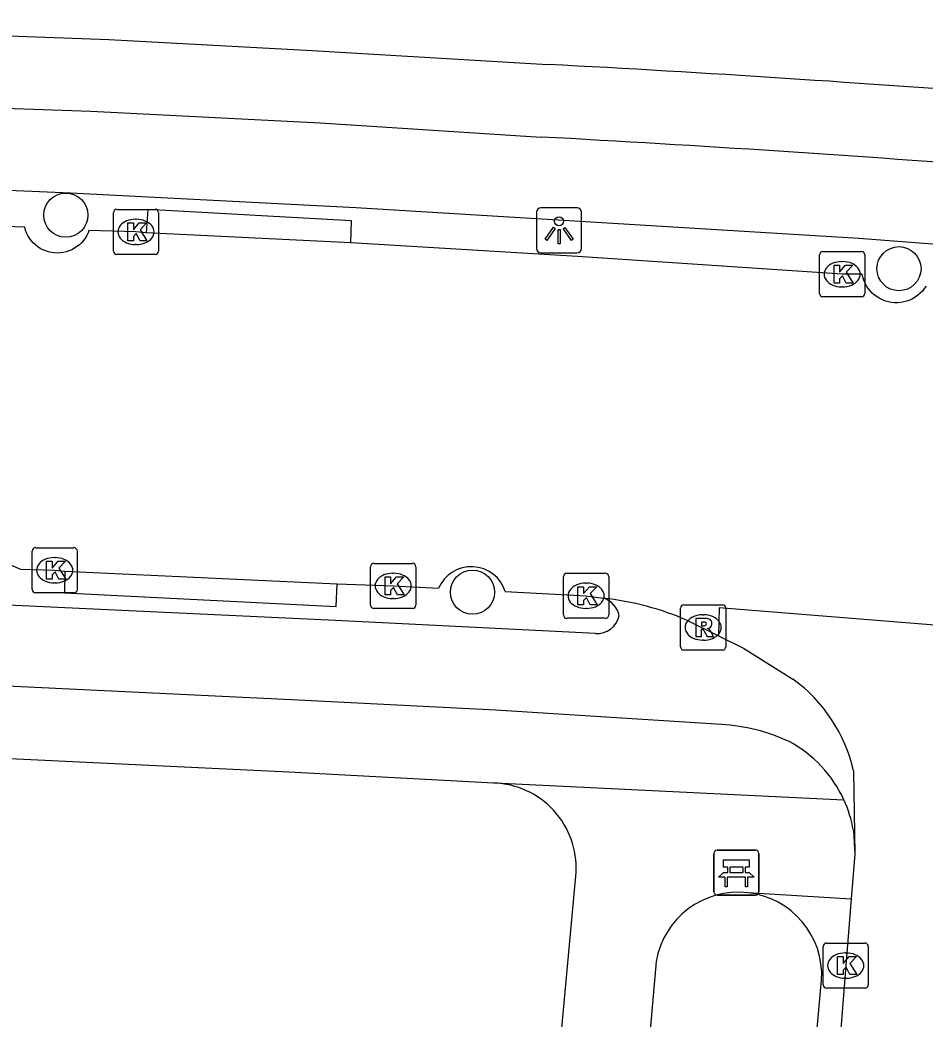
# Model space of a CAD drawing. Extents: x 157321 to 158827, y 386650 to 388532.
# Drawn here: x 158222.9 to 158242.95, y 387808.8 to 387830.95 of the extents above; entities that cross this region are included whole.
import ezdxf

# ---------------------------------------------------------------- set-up
doc = ezdxf.new("R2010")
doc.units = 0
for name, color, linetype in [('IMGEO_Bank', 7, 'Continuous'), ('IMGEO_Berm_open', 7, 'Continuous'), ('IMGEO_Boom', 7, 'Continuous'), ('IMGEO_Fietspad_open', 7, 'Continuous'), ('IMGEO_Kolk', 7, 'Continuous'), ('IMGEO_Lichtpunt', 7, 'Continuous'), ('IMGEO_Rijbaan_lokaal_gesloten', 7, 'Continuous'), ('IMGEO_Rijbaan_lokaal_open', 7, 'Continuous'), ('IMGEO_Rioolput', 7, 'Continuous'), ('IMGEO_Voetpad_open', 7, 'Continuous')]:
    doc.layers.add(name, color=color, linetype=linetype)

msp = doc.modelspace()

# ---------------------------------------------------------------- linework, layer by layer
at = {"layer": 'IMGEO_Bank'}
for p, q in [((158238.273, 387811.623), (158238.273, 387812.464)), ((158238.273, 387812.464), (158238.273, 387811.623)), ((158238.348, 387812.548), (158239.189, 387812.548)), ((158239.189, 387812.548), (158238.348, 387812.548)), ((158239.273, 387812.473), (158239.273, 387811.632)), ((158239.273, 387811.632), (158239.273, 387812.473)), ((158238.582, 387812.054), (158238.582, 387812.16)), ((158238.626, 387812.16), (158238.626, 387812.054)), ((158238.914, 387812.166), (158238.632, 387812.166)), ((158238.632, 387812.048), (158238.914, 387812.048)), ((158238.92, 387812.054), (158238.92, 387812.16)), ((158238.964, 387812.16), (158238.964, 387812.054)), ((158238.97, 387811.946), (158238.577, 387811.946)), ((158239.198, 387811.548), (158238.357, 387811.548)), ((158238.357, 387811.548), (158239.198, 387811.548))]:
    msp.add_line(p, q, dxfattribs=at)
for points in [[(158238.576, 387812.166), (158238.49, 387812.166), (158238.49, 387812.327), (158239.053, 387812.327), (158239.053, 387812.166), (158238.97, 387812.166)], [(158238.52, 387811.946), (158238.378, 387811.946), (158238.49, 387812.048), (158238.576, 387812.048)], [(158238.97, 387812.048), (158239.053, 387812.048), (158239.165, 387811.946), (158239.026, 387811.946)], [(158238.57, 387811.939), (158238.57, 387811.732), (158238.527, 387811.732), (158238.527, 387811.939)], [(158239.02, 387811.939), (158239.02, 387811.732), (158238.976, 387811.732), (158238.976, 387811.939)]]:
    msp.add_lwpolyline(points, dxfattribs=at)
for centre, radius, start, end in [((158238.351, 387812.47), 0.0779, 92.4484, 184.2845), ((158238.351, 387812.47), 0.0779, 92.4484, 184.2845), ((158239.195, 387812.47), 0.0779, 2.4484, 94.2845), ((158239.195, 387812.47), 0.0779, 2.4484, 94.2845), ((158238.575, 387812.159), 0.00671, 2.8957, 87.1043), ((158238.575, 387812.055), 0.00671, 272.8957, 357.1043), ((158238.632, 387812.159), 0.00671, 92.8957, 177.1043), ((158238.632, 387812.055), 0.00671, 182.8957, 267.1043), ((158238.914, 387812.159), 0.00671, 2.8957, 87.1043), ((158238.914, 387812.055), 0.00671, 272.8957, 357.1043), ((158238.971, 387812.159), 0.00671, 92.8957, 177.1043), ((158238.971, 387812.055), 0.00671, 182.8957, 267.1043), ((158238.52, 387811.939), 0.00671, 2.8957, 87.1043), ((158238.577, 387811.939), 0.00671, 92.8957, 177.1043), ((158238.969, 387811.939), 0.00671, 2.8957, 87.1043), ((158239.026, 387811.939), 0.00671, 92.8957, 177.1043), ((158238.351, 387811.626), 0.0779, 182.4484, 274.2845), ((158238.351, 387811.626), 0.0779, 182.4484, 274.2845), ((158239.195, 387811.626), 0.0779, 272.4484, 4.2845), ((158239.195, 387811.626), 0.0779, 272.4484, 4.2845)]:
    msp.add_arc(centre, radius, start, end, dxfattribs=at)
at = {"layer": 'IMGEO_Berm_open'}
for points in [[(158230.226, 387826.004), (158230.246, 387826.493), (158225.731, 387826.747), (158225.694, 387826.226)], [(158223.887, 387818.727), (158223.884, 387818.249), (158229.902, 387817.945), (158229.922, 387818.445)]]:
    msp.add_lwpolyline(points, dxfattribs=at)
at = {"layer": 'IMGEO_Boom'}
for centre in [(158223.91, 387826.623), (158242.376, 387825.434), (158232.924, 387818.262)]:
    msp.add_circle(centre, 0.489, dxfattribs=at)
at = {"layer": 'IMGEO_Fietspad_open'}
for points in [[(158135.404, 387830.518), (158138.441, 387830.532), (158141.481, 387830.547), (158150.413, 387830.515), (158154.752, 387830.479), (158171.419, 387830.284), (158179.424, 387830.148), (158191.448, 387829.85), (158202.442, 387829.586), (158210.451, 387829.38), (158213.954, 387829.282), (158217.46, 387829.168), (158224.468, 387828.924), (158229.547, 387828.67), (158234.448, 387828.353)], [(158105.856, 387827.907), (158121.522, 387828.49), (158126.85, 387828.634), (158129.543, 387828.663), (158133.9, 387828.724), (158138.496, 387828.735), (158141.282, 387828.741), (158144.604, 387828.734), (158150.948, 387828.696), (158162.551, 387828.591), (158167.786, 387828.523), (158172.194, 387828.462), (158176.105, 387828.385), (158179.718, 387828.333), (158184.235, 387828.222), (158192.966, 387828.002), (158213.302, 387827.499), (158220.226, 387827.278), (158224.014, 387827.114), (158230.34, 387826.792), (158241.487, 387826.109), (158243.977, 387825.922)], [(158235.651, 387817.345), (158229.885, 387817.639), (158222.79, 387817.966), (158217.361, 387818.195), (158215.042, 387818.276), (158210.429, 387818.411), (158205.715, 387818.531), (158199.583, 387818.672), (158192.499, 387818.85), (158184.378, 387819.064), (158178.182, 387819.211), (158166.231, 387819.447), (158156.888, 387819.519), (158149.616, 387819.591), (158146.189, 387819.599), (158138.778, 387819.598)], [(158238.444, 387815.332), (158233.441, 387815.648), (158228.913, 387815.876), (158222.449, 387816.189), (158215.444, 387816.455), (158210.433, 387816.602), (158206.452, 387816.707), (158199.436, 387816.866), (158189.28, 387817.135), (158178.41, 387817.407), (158166.401, 387817.64), (158161.4, 387817.68), (158153.404, 387817.729), (158146.373, 387817.798), (158139.761, 387817.811), (158138.833, 387817.806)], [(158241.366, 387812.984), (158241.399, 387812.454)]]:
    msp.add_lwpolyline(points, dxfattribs=at)
for centre, radius, start, end in [((158209.222, 387362.997), 466.039, 84.30379, 86.89713), ((158235.673, 387817.643), 0.51, 10.4619, 73.4485), ((158235.681, 387817.851), 0.506, 266.6385, 346.9258), ((158238.172, 387811.081), 4.259, 65.4291, 86.3366), ((158238.606, 387812.488), 2.806, 24.6632, 61.5474), ((158238.558, 387812.481), 2.853, 10.1637, 24.3993)]:
    msp.add_arc(centre, radius, start, end, dxfattribs=at)
at = {"layer": 'IMGEO_Kolk'}
for p, q in [((158224.965, 387825.824), (158224.965, 387826.676)), ((158225.04, 387826.75), (158225.892, 387826.75)), ((158225.966, 387826.676), (158225.966, 387825.824)), ((158225.453, 387826.53), (158225.478, 387826.53)), ((158225.476, 387825.97), (158225.451, 387825.97)), ((158225.892, 387825.75), (158225.04, 387825.75)), ((158240.616, 387824.886), (158240.616, 387825.738)), ((158240.691, 387825.812), (158241.543, 387825.812)), ((158241.617, 387825.738), (158241.617, 387824.886)), ((158241.104, 387825.592), (158241.129, 387825.592)), ((158241.127, 387825.032), (158241.102, 387825.032)), ((158241.543, 387824.812), (158240.691, 387824.812)), ((158223.165, 387818.324), (158223.165, 387819.176)), ((158223.24, 387819.25), (158224.092, 387819.25)), ((158224.166, 387819.176), (158224.166, 387818.324)), ((158223.653, 387819.03), (158223.678, 387819.03)), ((158230.741, 387818.903), (158231.593, 387818.903)), ((158230.666, 387817.977), (158230.666, 387818.829)), ((158231.154, 387818.683), (158231.179, 387818.683)), ((158231.667, 387818.829), (158231.667, 387817.977)), ((158235.016, 387818.684), (158235.868, 387818.684)), ((158223.676, 387818.47), (158223.651, 387818.47)), ((158234.941, 387817.758), (158234.941, 387818.61)), ((158235.429, 387818.464), (158235.454, 387818.464)), ((158235.942, 387818.61), (158235.942, 387817.758)), ((158224.092, 387818.25), (158223.24, 387818.25)), ((158231.177, 387818.123), (158231.152, 387818.123)), ((158231.593, 387817.903), (158230.741, 387817.903)), ((158235.452, 387817.904), (158235.427, 387817.904)), ((158235.868, 387817.684), (158235.016, 387817.684)), ((158240.77, 387810.486), (158241.622, 387810.486)), ((158240.695, 387809.56), (158240.695, 387810.412)), ((158241.183, 387810.266), (158241.208, 387810.266)), ((158241.696, 387810.412), (158241.696, 387809.56)), ((158241.206, 387809.706), (158241.181, 387809.706)), ((158241.622, 387809.486), (158240.77, 387809.486))]:
    msp.add_line(p, q, dxfattribs=at)
for points in [[(158224.965, 387825.824), (158224.965, 387826.676)], [(158225.04, 387826.75), (158225.892, 387826.75)], [(158225.966, 387826.676), (158225.966, 387825.824)], [(158225.286, 387826.45), (158225.409, 387826.45), (158225.409, 387826.299), (158225.539, 387826.45), (158225.703, 387826.45), (158225.557, 387826.299), (158225.71, 387826.05), (158225.558, 387826.05), (158225.473, 387826.214), (158225.409, 387826.147), (158225.409, 387826.05), (158225.286, 387826.05), (158225.286, 387826.45)], [(158225.892, 387825.75), (158225.04, 387825.75)], [(158240.616, 387824.886), (158240.616, 387825.738)], [(158240.691, 387825.812), (158241.543, 387825.812)], [(158241.617, 387825.738), (158241.617, 387824.886)], [(158240.937, 387825.512), (158241.06, 387825.512), (158241.06, 387825.361), (158241.19, 387825.512), (158241.354, 387825.512), (158241.208, 387825.361), (158241.361, 387825.112), (158241.209, 387825.112), (158241.124, 387825.276), (158241.06, 387825.209), (158241.06, 387825.112), (158240.937, 387825.112), (158240.937, 387825.512)], [(158241.543, 387824.812), (158240.691, 387824.812)], [(158223.165, 387818.324), (158223.165, 387819.176)], [(158223.24, 387819.25), (158224.092, 387819.25)], [(158224.166, 387819.176), (158224.166, 387818.324)], [(158223.486, 387818.95), (158223.609, 387818.95), (158223.609, 387818.799), (158223.739, 387818.95), (158223.903, 387818.95), (158223.757, 387818.799), (158223.91, 387818.55), (158223.758, 387818.55), (158223.673, 387818.714), (158223.609, 387818.647), (158223.609, 387818.55), (158223.486, 387818.55), (158223.486, 387818.95)], [(158230.741, 387818.903), (158231.593, 387818.903)], [(158230.666, 387817.977), (158230.666, 387818.829)], [(158231.667, 387818.829), (158231.667, 387817.977)], [(158235.016, 387818.684), (158235.868, 387818.684)], [(158230.987, 387818.603), (158231.11, 387818.603), (158231.11, 387818.452), (158231.24, 387818.603), (158231.404, 387818.603), (158231.258, 387818.452), (158231.411, 387818.203), (158231.259, 387818.203), (158231.174, 387818.367), (158231.11, 387818.3), (158231.11, 387818.203), (158230.987, 387818.203), (158230.987, 387818.603)], [(158234.941, 387817.758), (158234.941, 387818.61)], [(158235.942, 387818.61), (158235.942, 387817.758)], [(158224.092, 387818.25), (158223.24, 387818.25)], [(158235.262, 387818.384), (158235.385, 387818.384), (158235.385, 387818.233), (158235.515, 387818.384), (158235.679, 387818.384), (158235.533, 387818.233), (158235.686, 387817.984), (158235.534, 387817.984), (158235.449, 387818.148), (158235.385, 387818.081), (158235.385, 387817.984), (158235.262, 387817.984), (158235.262, 387818.384)], [(158231.593, 387817.903), (158230.741, 387817.903)], [(158235.868, 387817.684), (158235.016, 387817.684)], [(158240.77, 387810.486), (158241.622, 387810.486)], [(158240.695, 387809.56), (158240.695, 387810.412)], [(158241.696, 387810.412), (158241.696, 387809.56)], [(158241.016, 387810.186), (158241.139, 387810.186), (158241.139, 387810.035), (158241.269, 387810.186), (158241.433, 387810.186), (158241.287, 387810.035), (158241.44, 387809.786), (158241.288, 387809.786), (158241.203, 387809.95), (158241.139, 387809.883), (158241.139, 387809.786), (158241.016, 387809.786), (158241.016, 387810.186)], [(158241.622, 387809.486), (158240.77, 387809.486)]]:
    msp.add_lwpolyline(points, dxfattribs=at)
for centre, start, end in [((158225.042, 387826.674), 91.552, 178.448), ((158225.042, 387826.674), 91.552, 178.448), ((158225.89, 387826.674), 1.552, 88.448), ((158225.89, 387826.674), 1.552, 88.448), ((158225.042, 387825.826), 181.552, 268.448), ((158225.042, 387825.826), 181.552, 268.448), ((158225.89, 387825.826), 271.552, 358.448), ((158225.89, 387825.826), 271.552, 358.448), ((158240.693, 387825.736), 91.552, 178.448), ((158240.693, 387825.736), 91.552, 178.448), ((158241.541, 387825.736), 1.552, 88.448), ((158241.541, 387825.736), 1.552, 88.448), ((158240.693, 387824.888), 181.552, 268.448), ((158240.693, 387824.888), 181.552, 268.448), ((158241.541, 387824.888), 271.552, 358.448), ((158241.541, 387824.888), 271.552, 358.448), ((158223.242, 387819.174), 91.552, 178.448), ((158223.242, 387819.174), 91.552, 178.448), ((158224.09, 387819.174), 1.552, 88.448), ((158224.09, 387819.174), 1.552, 88.448), ((158230.743, 387818.827), 91.552, 178.448), ((158230.743, 387818.827), 91.552, 178.448), ((158231.591, 387818.827), 1.552, 88.448), ((158231.591, 387818.827), 1.552, 88.448), ((158235.018, 387818.608), 91.552, 178.448), ((158235.018, 387818.608), 91.552, 178.448), ((158235.866, 387818.608), 1.552, 88.448), ((158235.866, 387818.608), 1.552, 88.448), ((158223.242, 387818.326), 181.552, 268.448), ((158223.242, 387818.326), 181.552, 268.448), ((158224.09, 387818.326), 271.552, 358.448), ((158224.09, 387818.326), 271.552, 358.448), ((158230.743, 387817.979), 181.552, 268.448), ((158230.743, 387817.979), 181.552, 268.448), ((158231.591, 387817.979), 271.552, 358.448), ((158231.591, 387817.979), 271.552, 358.448), ((158235.018, 387817.76), 181.552, 268.448), ((158235.018, 387817.76), 181.552, 268.448), ((158235.866, 387817.76), 271.552, 358.448), ((158235.866, 387817.76), 271.552, 358.448), ((158240.772, 387810.41), 91.552, 178.448), ((158240.772, 387810.41), 91.552, 178.448), ((158241.62, 387810.41), 1.552, 88.448), ((158241.62, 387810.41), 1.552, 88.448), ((158240.772, 387809.562), 181.552, 268.448), ((158240.772, 387809.562), 181.552, 268.448), ((158241.62, 387809.562), 271.552, 358.448), ((158241.62, 387809.562), 271.552, 358.448)]:
    msp.add_arc(centre, 0.0765, start, end, dxfattribs=at)
for centre, major_axis, ratio, start_param, end_param in [((158225.452, 387826.25), (-0.387, 0.002), 0.722429, 4.712389, 7.853982), ((158225.477, 387826.25), (-0.39, 0.002), 0.717154, 1.570796, 4.712389), ((158241.103, 387825.312), (-0.387, 0.002), 0.722429, 4.712389, 7.853982), ((158241.128, 387825.312), (-0.39, 0.002), 0.717154, 1.570796, 4.712389), ((158223.652, 387818.75), (-0.387, 0.002), 0.722429, 4.712389, 7.853982), ((158223.677, 387818.75), (-0.39, 0.002), 0.717154, 1.570796, 4.712389), ((158231.153, 387818.403), (-0.387, 0.002), 0.722429, 4.712389, 7.853982), ((158231.178, 387818.403), (-0.39, 0.002), 0.717154, 1.570796, 4.712389), ((158235.428, 387818.184), (-0.387, 0.002), 0.722429, 4.712389, 7.853982), ((158235.453, 387818.184), (-0.39, 0.002), 0.717154, 1.570796, 4.712389), ((158241.182, 387809.986), (-0.387, 0.002), 0.722429, 4.712389, 7.853982), ((158241.207, 387809.986), (-0.39, 0.002), 0.717154, 1.570796, 4.712389)]:
    msp.add_ellipse(centre, major_axis=major_axis, ratio=ratio, start_param=start_param, end_param=end_param, dxfattribs=at)
at = {"layer": 'IMGEO_Lichtpunt'}
for p, q in [((158234.344, 387826.688), (158234.344, 387825.881)), ((158234.344, 387826.688), (158234.344, 387825.881)), ((158235.246, 387826.783), (158234.438, 387826.783)), ((158235.246, 387826.783), (158234.438, 387826.783)), ((158235.34, 387825.881), (158235.34, 387826.688)), ((158235.34, 387825.881), (158235.34, 387826.688)), ((158234.438, 387825.787), (158235.246, 387825.787)), ((158234.438, 387825.787), (158235.246, 387825.787))]:
    msp.add_line(p, q, dxfattribs=at)
for points in [[(158234.718, 387826.352), (158234.757, 387826.324), (158234.569, 387826.062), (158234.531, 387826.089), (158234.718, 387826.352)], [(158234.82, 387826.304), (158234.867, 387826.304), (158234.867, 387825.982), (158234.82, 387825.982), (158234.82, 387826.304)], [(158234.93, 387826.324), (158234.968, 387826.351), (158235.155, 387826.089), (158235.116, 387826.061), (158234.93, 387826.324)]]:
    msp.add_lwpolyline(points, dxfattribs=at)
msp.add_circle((158234.843, 387826.486), 0.0994, dxfattribs=at)
for centre, start, end in [((158234.438, 387826.688), 90, 180), ((158234.438, 387826.688), 90, 180), ((158235.246, 387826.688), 0, 90), ((158235.246, 387826.688), 0, 90), ((158234.438, 387825.881), 180, 270), ((158234.438, 387825.881), 180, 270), ((158235.246, 387825.881), 270, 0), ((158235.246, 387825.881), 270, 360)]:
    msp.add_arc(centre, 0.0946, start, end, dxfattribs=at)
at = {"layer": 'IMGEO_Rijbaan_lokaal_gesloten'}
for points in [[(158252.127, 387816.386), (158252.082, 387816.815), (158238.39, 387817.915), (158238.377, 387817.294)], [(158238.377, 387817.294), (158238.928, 387817.02), (158240.026, 387816.337)], [(158241.368, 387814.304), (158241.399, 387812.454)], [(158241.399, 387812.454), (158241.318, 387811.466)], [(158241.318, 387811.466), (158241.197, 387809.986), (158240.888, 387806.039), (158235.853, 387750), (158231.18, 387698.204)]]:
    msp.add_lwpolyline(points, dxfattribs=at)
msp.add_arc((158238, 387813.54), 3.454, 12.7805, 54.0777, dxfattribs=at)
at = {"layer": 'IMGEO_Rijbaan_lokaal_open'}
for points in [[(158225.694, 387826.226), (158225.465, 387826.249), (158224.424, 387826.28), (158224.405, 387826.23), (158224.376, 387826.17), (158224.342, 387826.113), (158224.302, 387826.06), (158224.259, 387826.01), (158224.211, 387825.964), (158224.159, 387825.923), (158224.104, 387825.886), (158224.045, 387825.855), (158223.984, 387825.828), (158223.921, 387825.808), (158223.856, 387825.793), (158223.791, 387825.784), (158223.725, 387825.781), (158223.658, 387825.784), (158223.592, 387825.793), (158223.528, 387825.807), (158223.465, 387825.828), (158223.404, 387825.853), (158223.345, 387825.885), (158223.29, 387825.921), (158223.237, 387825.962), (158223.189, 387826.008), (158223.145, 387826.057), (158223.106, 387826.111), (158223.072, 387826.168), (158223.043, 387826.227), (158223.019, 387826.289), (158223.001, 387826.353), (158220.974, 387826.423)], [(158230.226, 387826.004), (158225.694, 387826.226)], [(158242.975, 387825.05), (158242.937, 387824.992), (158242.894, 387824.939), (158242.846, 387824.889), (158242.794, 387824.844), (158242.738, 387824.804), (158242.678, 387824.769), (158242.616, 387824.74), (158242.551, 387824.716), (158242.485, 387824.698), (158242.417, 387824.686), (158242.348, 387824.68), (158242.28, 387824.68), (158242.211, 387824.686), (158242.143, 387824.699), (158242.077, 387824.717), (158242.012, 387824.742), (158241.95, 387824.772), (158241.891, 387824.807), (158241.836, 387824.848), (158241.784, 387824.893), (158241.736, 387824.943), (158241.693, 387824.997), (158241.655, 387825.054), (158241.623, 387825.115), (158241.596, 387825.178), (158241.574, 387825.244), (158241.559, 387825.311), (158241.117, 387825.311), (158235.25, 387825.702), (158230.226, 387826.004)], [(158222.083, 387819.397), (158222.516, 387818.947), (158222.91, 387818.776), (158223.666, 387818.751), (158223.887, 387818.727)], [(158223.887, 387818.727), (158229.922, 387818.445)], [(158229.922, 387818.445), (158231.167, 387818.405), (158232.17, 387818.35)], [(158233.651, 387818.279), (158235.442, 387818.185), (158235.818, 387818.132)], [(158237.706, 387817.629), (158238.377, 387817.294)]]:
    msp.add_lwpolyline(points, dxfattribs=at)
for centre, radius, start, end in [((158232.897, 387818.037), 0.792, 17.7771, 156.7335), ((158235.111, 387811.683), 6.487, 66.4205, 83.7431)]:
    msp.add_arc(centre, radius, start, end, dxfattribs=at)
at = {"layer": 'IMGEO_Rioolput'}
for p, q in [((158237.61, 387817.981), (158238.462, 387817.981)), ((158237.535, 387817.055), (158237.535, 387817.907)), ((158238.023, 387817.761), (158238.048, 387817.761)), ((158238.536, 387817.907), (158238.536, 387817.055)), ((158238.046, 387817.201), (158238.021, 387817.201)), ((158238.462, 387816.981), (158237.61, 387816.981))]:
    msp.add_line(p, q, dxfattribs=at)
for points in [[(158237.61, 387817.981), (158238.462, 387817.981)], [(158237.535, 387817.055), (158237.535, 387817.907)], [(158238.536, 387817.907), (158238.536, 387817.055)], [(158238.124, 387817.679), (158237.872, 387817.681), (158237.872, 387817.281)], [(158238.05, 387817.6), (158237.996, 387817.6), (158237.996, 387817.519)], [(158237.872, 387817.281), (158237.996, 387817.281), (158237.996, 387817.443), (158238.007, 387817.443)], [(158237.996, 387817.519), (158238.048, 387817.519)], [(158238.054, 387817.414), (158238.125, 387817.281), (158238.265, 387817.281), (158238.2, 387817.407)], [(158238.462, 387816.981), (158237.61, 387816.981)]]:
    msp.add_lwpolyline(points, dxfattribs=at)
for centre, radius, start, end in [((158237.612, 387817.905), 0.0765, 91.552, 178.448), ((158237.612, 387817.905), 0.0765, 91.552, 178.448), ((158238.46, 387817.905), 0.0765, 1.552, 88.448), ((158238.46, 387817.905), 0.0765, 1.552, 88.448), ((158238.056, 387817.504), 0.0964, 77.0061, 93.1865), ((158238.07, 387817.561), 0.0378, 276.6634, 79.6772), ((158238.123, 387817.569), 0.109, 350.3612, 89.416), ((158238.121, 387817.569), 0.112, 277.5842, 350.9817), ((158238.006, 387817.39), 0.0533, 26.0293, 88.6989), ((158238.032, 387817.708), 0.19, 274.7715, 282.9687), ((158238.105, 387817.354), 0.108, 29.5134, 73.7905), ((158237.612, 387817.057), 0.0765, 181.552, 268.448), ((158237.612, 387817.057), 0.0765, 181.552, 268.448), ((158238.46, 387817.057), 0.0765, 271.552, 358.448), ((158238.46, 387817.057), 0.0765, 271.552, 358.448)]:
    msp.add_arc(centre, radius, start, end, dxfattribs=at)
for centre, major_axis, ratio, start_param, end_param in [((158238.022, 387817.481), (-0.387, 0.002), 0.722429, 4.712389, 7.853982), ((158238.047, 387817.481), (-0.39, 0.002), 0.717154, 1.570796, 4.712389)]:
    msp.add_ellipse(centre, major_axis=major_axis, ratio=ratio, start_param=start_param, end_param=end_param, dxfattribs=at)
at = {"layer": 'IMGEO_Voetpad_open'}
for points in [[(158154.051, 387832.086), (158158.588, 387832.033), (158171.536, 387831.886), (158179.309, 387831.746), (158186.255, 387831.595), (158187.694, 387831.557), (158191.709, 387831.45), (158208.715, 387831.037), (158214.008, 387830.897), (158217.601, 387830.783), (158224.864, 387830.513), (158229.372, 387830.274), (158234.594, 387829.962)], [(158233.4, 387814.032), (158228.851, 387814.277), (158222.512, 387814.575), (158214.817, 387814.856), (158211.118, 387814.965), (158206.387, 387815.079), (158200.169, 387815.233), (158178.014, 387815.797), (158166.582, 387816.028), (158161.156, 387816.09), (158153.357, 387816.129), (158147.262, 387816.191), (158139.292, 387816.182), (158138.883, 387816.18)], [(158233.4, 387814.032), (158233.416, 387814.04), (158241.156, 387813.659)], [(158229.602, 387747.384), (158229.83, 387750), (158231.312, 387766.463), (158232.953, 387786.093), (158234.091, 387799.191), (158234.66, 387805.748), (158234.915, 387808.681), (158235.218, 387812.053)], [(158239.023, 387811.603), (158241.318, 387811.466)], [(158236.993, 387810.076), (158235.199, 387789.504)], [(158238.823, 387789.178), (158240.662, 387809.662)]]:
    msp.add_lwpolyline(points, dxfattribs=at)
for centre, radius, start, end in [((158212.055, 387401.976), 428.579, 84.16959, 86.98543), ((158233.341, 387812.153), 1.88, 356.95, 88.194), ((158238.816, 387809.765), 1.849, 83.5693, 170.3329), ((158238.818, 387809.767), 1.847, 356.7416, 83.6146)]:
    msp.add_arc(centre, radius, start, end, dxfattribs=at)

doc.saveas('drawing.dxf')
